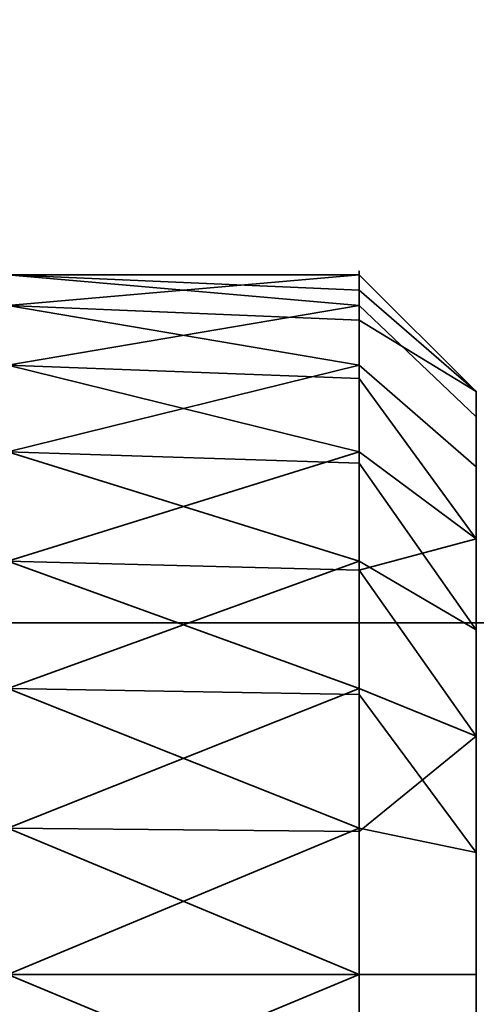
# Model space of a CAD drawing. Header units: millimetres. Extents: x -603 to 3703, y -115 to 193.
# Tile 635 of 656: x 3537.55 to 3539.5, y -19.63 to -15.43. Entities that reach past the tile are written whole.
import ezdxf

# ---------------------------------------------------------------- set-up
doc = ezdxf.new("R2010")
doc.units = ezdxf.units.MM
doc.layers.add('151', color=7, linetype='Continuous', true_color=0xffffff)

# ---------------------------------------------------------------- blocks, each defined once
blk = doc.blocks.new('UG_SURFACE_003')
at = {"layer": '151', "color": 252, "linetype": 'Continuous', "lineweight": 35}
for points in [[(3703.0001, -18, 2212.25), (3703.0001, 174.4, 2212.25), (2296.9999, 174.4, 2212.25), (2296.9999, -18, 2212.25)], [(2447, -18, 2062.2499), (2447, 174.4, 2062.2499), (3553, 174.4, 2062.2499), (3553, -18, 2062.2499)], [(3703.0001, -18, 2212.25), (2296.9999, -18, 2212.25), (2447, -18, 2062.2499), (3553, -18, 2062.2499)]]:
    blk.add_3dface(points, dxfattribs=at)
blk = doc.blocks.new('UG_SURFACE_167')
at = {"layer": '151', "color": 252, "linetype": 'Continuous', "lineweight": 35}
for points in [[(2431.9999, -18, 2075.2499), (3568.0001, -18, 2075.2499), (3566.4999, -18, 2073.75), (2433.5001, -18, 2073.75)], [(2431.9999, -18, 2075.2499), (2431.9999, -29.92, 2075.2499), (3568.0001, -29.92, 2075.2499), (3568.0001, -18, 2075.2499)], [(2433.5001, -18, 2073.75), (3566.4999, -18, 2073.75), (3566.4999, -29.92, 2073.75), (2433.5001, -29.92, 2073.75)]]:
    blk.add_3dface(points, dxfattribs=at)
blk = doc.blocks.new('UG_SURFACE_170')
at = {"layer": '151', "color": 252, "linetype": 'Continuous', "lineweight": 35}
for points in [[(3537.4999, -16.5164, 327.0636), (3539, -16.5816, 327.0567), (3539, -16.5164, 326.4364)], [(3539, -16.5164, 326.4364), (3537.4999, -16.6468, 325.8229), (3537.4999, -16.5164, 327.0636)], [(3539, -16.6468, 327.677), (3537.4999, -16.5164, 327.0636), (3537.4999, -16.9019, 328.25)], [(3539, -16.6468, 327.677), (3539, -16.5816, 327.0567), (3537.4999, -16.5164, 327.0636)], [(3539, -16.5164, 326.4364), (3539, -16.7092, 325.8432), (3537.4999, -16.6468, 325.8229)], [(3539.5, -17.0137, 326.4887), (3539, -16.5164, 326.4364), (3539, -16.5816, 327.0567)], [(3539, -16.7092, 325.8432), (3539, -16.5164, 326.4364), (3539.5, -17.0137, 326.4887)], [(3539, -16.5816, 327.0567), (3539, -16.6468, 327.677), (3539.5, -17.1224, 327.5225), (3539.5, -17.0137, 326.4887)], [(3537.4999, -17.2706, 324.7426), (3537.4999, -16.6468, 325.8229), (3539, -16.9019, 325.25)], [(3537.4999, -16.6468, 325.8229), (3539, -16.7092, 325.8432), (3539, -16.9019, 325.25)], [(3537.4999, -16.9019, 328.25), (3539, -16.9587, 328.2172), (3539, -16.6468, 327.677)], [(3539.5, -17.6421, 328.4228), (3539.5, -17.1224, 327.5225), (3539, -16.6468, 327.677), (3539, -16.9587, 328.2172)], [(3539.5, -17.0137, 326.4887), (3539.5, -17.3349, 325.5), (3539, -16.9019, 325.25), (3539, -16.7092, 325.8432)], [(3539, -17.2706, 328.7574), (3537.4999, -16.9019, 328.25), (3537.4999, -17.7366, 329.1771)], [(3539, -17.2706, 328.7574), (3539, -16.9587, 328.2172), (3537.4999, -16.9019, 328.25)], [(3539, -16.9019, 325.25), (3539, -17.3193, 324.7865), (3537.4999, -17.2706, 324.7426)], [(3539, -17.3193, 324.7865), (3539, -16.9019, 325.25), (3539.5, -17.3349, 325.5), (3539.5, -18.0305, 324.7274)], [(3539, -16.9587, 328.2172), (3539, -17.2706, 328.7574), (3539.5, -17.6421, 328.4228)], [(3539.5, -17.3349, 325.5), (3539.5, -17.0137, 326.4887), (3539.5, -17.1224, 327.5225), (3539.5, -19.5, 326.75)], [(3539.5, -17.1224, 327.5225), (3539.5, -17.6421, 328.4228), (3539.5, -18.4832, 329.0339), (3539.5, -19.5, 326.75)], [(3537.4999, -18.2798, 324.0094), (3537.4999, -17.2706, 324.7426), (3539, -17.7366, 324.3229)], [(3537.4999, -17.2706, 324.7426), (3539, -17.3193, 324.7865), (3539, -17.7366, 324.3229)], [(3537.4999, -17.7366, 329.1771), (3539, -17.7752, 329.124), (3539, -17.2706, 328.7574)], [(3539.5, -18.4832, 329.0339), (3539.5, -17.6421, 328.4228), (3539, -17.2706, 328.7574), (3539, -17.7752, 329.124)], [(3539.5, -18.0305, 324.7274), (3539, -17.7366, 324.3229), (3539, -17.3193, 324.7865)], [(3539.5, -19.5, 326.75), (3539.5, -18.9802, 324.3046), (3539.5, -18.0305, 324.7274), (3539.5, -17.3349, 325.5)], [(3537.4999, -17.7366, 329.1771), (3537.4999, -18.8763, 329.6844), (3539, -18.2798, 329.4906)], [(3539, -18.2798, 329.4906), (3539, -17.7752, 329.124), (3537.4999, -17.7366, 329.1771)], [(3539, -17.7366, 324.3229), (3539, -18.3065, 324.0693), (3537.4999, -18.2798, 324.0094)], [(3539, -18.3065, 324.0693), (3539, -17.7366, 324.3229), (3539.5, -18.0305, 324.7274), (3539.5, -18.9802, 324.3046)], [(3539, -17.7752, 329.124), (3539, -18.2798, 329.4906), (3539.5, -18.4832, 329.0339)], [(3537.4999, -18.2798, 324.0094), (3539, -18.3065, 324.0693), (3539, -18.8763, 323.8156)], [(3539, -18.8763, 323.8156), (3537.4999, -19.5, 323.75), (3537.4999, -18.2798, 324.0094)], [(3537.4999, -18.8763, 329.6844), (3539, -18.8899, 329.6203), (3539, -18.2798, 329.4906)], [(3539.5, -18.4832, 329.0339), (3539, -18.2798, 329.4906), (3539, -18.8899, 329.6203)], [(3539.5, -18.9802, 324.3046), (3539, -18.8763, 323.8156), (3539, -18.3065, 324.0693)], [(3539, -18.8899, 329.6203), (3539, -19.5, 329.75), (3539.5, -19.5, 329.25), (3539.5, -18.4832, 329.0339)], [(3539.5, -18.4832, 329.0339), (3539.5, -19.5, 329.25), (3539.5, -20.5168, 329.0339), (3539.5, -19.5, 326.75)], [(3537.4999, -18.8763, 329.6844), (3537.4999, -20.1237, 329.6844), (3539, -19.5, 329.75)], [(3539, -19.5, 329.75), (3539, -18.8899, 329.6203), (3537.4999, -18.8763, 329.6844)], [(3539, -18.8763, 323.8156), (3539, -19.5, 323.75), (3537.4999, -19.5, 323.75)], [(3539, -19.5, 323.75), (3539, -18.8763, 323.8156), (3539.5, -18.9802, 324.3046), (3539.5, -19.5, 324.25)], [(3539.5, -20.0198, 324.3046), (3539.5, -19.5, 324.25), (3539.5, -18.9802, 324.3046), (3539.5, -19.5, 326.75)], [(3537.4999, -20.1237, 329.6844), (3539, -20.1101, 329.6203), (3539, -19.5, 329.75)], [(3537.4999, -20.7202, 324.0094), (3537.4999, -19.5, 323.75), (3539, -20.1237, 323.8156)], [(3537.4999, -19.5, 323.75), (3539, -19.5, 323.75), (3539, -20.1237, 323.8156)], [(3539.5, -20.5168, 329.0339), (3539.5, -19.5, 329.25), (3539, -19.5, 329.75), (3539, -20.1101, 329.6203)], [(3539.5, -19.5, 324.25), (3539.5, -20.0198, 324.3046), (3539, -20.1237, 323.8156), (3539, -19.5, 323.75)], [(3539.5, -20.5168, 329.0339), (3539.5, -21.3579, 328.4228), (3539.5, -21.8776, 327.5225), (3539.5, -19.5, 326.75)], [(3539.5, -21.8776, 327.5225), (3539.5, -21.9863, 326.4887), (3539.5, -21.6651, 325.5), (3539.5, -19.5, 326.75)], [(3539.5, -21.6651, 325.5), (3539.5, -20.9695, 324.7274), (3539.5, -20.0198, 324.3046), (3539.5, -19.5, 326.75)]]:
    blk.add_3dface(points, dxfattribs=at)
blk = doc.blocks.new('UG_SURFACE_176')
at = {"layer": '151', "color": 252, "linetype": 'Continuous', "lineweight": 35}
for points in [[(3537.4999, -16.5164, 1512.0636), (3539, -16.5816, 1512.0567), (3539, -16.5164, 1511.4365)], [(3539, -16.5164, 1511.4365), (3537.4999, -16.6468, 1510.8229), (3537.4999, -16.5164, 1512.0636)], [(3537.4999, -16.5164, 1512.0636), (3537.4999, -16.9019, 1513.25), (3539, -16.6468, 1512.6771)], [(3539, -16.6468, 1512.6771), (3539, -16.5816, 1512.0567), (3537.4999, -16.5164, 1512.0636)], [(3539, -16.5164, 1511.4365), (3539, -16.7092, 1510.8432), (3537.4999, -16.6468, 1510.8229)], [(3539.5, -17.0137, 1511.4887), (3539, -16.5164, 1511.4365), (3539, -16.5816, 1512.0567)], [(3539, -16.7092, 1510.8432), (3539, -16.5164, 1511.4365), (3539.5, -17.0137, 1511.4887)], [(3539, -16.5816, 1512.0567), (3539, -16.6468, 1512.6771), (3539.5, -17.1224, 1512.5226), (3539.5, -17.0137, 1511.4887)], [(3537.4999, -17.2706, 1509.7426), (3537.4999, -16.6468, 1510.8229), (3539, -16.9019, 1510.25)], [(3537.4999, -16.6468, 1510.8229), (3539, -16.7092, 1510.8432), (3539, -16.9019, 1510.25)], [(3537.4999, -16.9019, 1513.25), (3539, -16.9587, 1513.2172), (3539, -16.6468, 1512.6771)], [(3539.5, -17.6421, 1513.4228), (3539.5, -17.1224, 1512.5226), (3539, -16.6468, 1512.6771), (3539, -16.9587, 1513.2172)], [(3539.5, -17.0137, 1511.4887), (3539.5, -17.3349, 1510.5), (3539, -16.9019, 1510.25), (3539, -16.7092, 1510.8432)], [(3537.4999, -16.9019, 1513.25), (3537.4999, -17.7366, 1514.1771), (3539, -17.2706, 1513.7573)], [(3539, -17.2706, 1513.7573), (3539, -16.9587, 1513.2172), (3537.4999, -16.9019, 1513.25)], [(3539, -16.9019, 1510.25), (3539, -17.3193, 1509.7865), (3537.4999, -17.2706, 1509.7426)], [(3539, -17.3193, 1509.7865), (3539, -16.9019, 1510.25), (3539.5, -17.3349, 1510.5), (3539.5, -18.0305, 1509.7275)], [(3539, -16.9587, 1513.2172), (3539, -17.2706, 1513.7573), (3539.5, -17.6421, 1513.4228)], [(3539.5, -17.3349, 1510.5), (3539.5, -17.0137, 1511.4887), (3539.5, -17.1224, 1512.5226), (3539.5, -19.5, 1511.75)], [(3539.5, -17.1224, 1512.5226), (3539.5, -17.6421, 1513.4228), (3539.5, -18.4832, 1514.0339), (3539.5, -19.5, 1511.75)], [(3537.4999, -18.2798, 1509.0094), (3537.4999, -17.2706, 1509.7426), (3539, -17.7366, 1509.323)], [(3537.4999, -17.2706, 1509.7426), (3539, -17.3193, 1509.7865), (3539, -17.7366, 1509.323)], [(3537.4999, -17.7366, 1514.1771), (3539, -17.7752, 1514.124), (3539, -17.2706, 1513.7573)], [(3539.5, -17.6421, 1513.4228), (3539, -17.2706, 1513.7573), (3539, -17.7752, 1514.124)], [(3539.5, -18.0305, 1509.7275), (3539, -17.7366, 1509.323), (3539, -17.3193, 1509.7865)], [(3539.5, -19.5, 1511.75), (3539.5, -18.9802, 1509.3046), (3539.5, -18.0305, 1509.7275), (3539.5, -17.3349, 1510.5)], [(3539, -17.7752, 1514.124), (3539, -18.2798, 1514.4906), (3539.5, -18.4832, 1514.0339), (3539.5, -17.6421, 1513.4228)], [(3539, -18.2798, 1514.4906), (3537.4999, -17.7366, 1514.1771), (3537.4999, -18.8763, 1514.6844)], [(3539, -18.2798, 1514.4906), (3539, -17.7752, 1514.124), (3537.4999, -17.7366, 1514.1771)], [(3539, -17.7366, 1509.323), (3539, -18.3065, 1509.0692), (3537.4999, -18.2798, 1509.0094)], [(3539, -18.3065, 1509.0692), (3539, -17.7366, 1509.323), (3539.5, -18.0305, 1509.7275), (3539.5, -18.9802, 1509.3046)], [(3537.4999, -19.5, 1508.75), (3537.4999, -18.2798, 1509.0094), (3539, -18.8763, 1508.8155)], [(3537.4999, -18.2798, 1509.0094), (3539, -18.3065, 1509.0692), (3539, -18.8763, 1508.8155)], [(3537.4999, -18.8763, 1514.6844), (3539, -18.8899, 1514.6203), (3539, -18.2798, 1514.4906)], [(3539.5, -18.4832, 1514.0339), (3539, -18.2798, 1514.4906), (3539, -18.8899, 1514.6203)], [(3539.5, -18.9802, 1509.3046), (3539, -18.8763, 1508.8155), (3539, -18.3065, 1509.0692)], [(3539, -18.8899, 1514.6203), (3539, -19.5, 1514.75), (3539.5, -19.5, 1514.25), (3539.5, -18.4832, 1514.0339)], [(3539.5, -18.4832, 1514.0339), (3539.5, -19.5, 1514.25), (3539.5, -20.5168, 1514.0339), (3539.5, -19.5, 1511.75)], [(3537.4999, -18.8763, 1514.6844), (3537.4999, -20.1237, 1514.6844), (3539, -19.5, 1514.75)], [(3539, -19.5, 1514.75), (3539, -18.8899, 1514.6203), (3537.4999, -18.8763, 1514.6844)], [(3539, -18.8763, 1508.8155), (3539, -19.5, 1508.75), (3537.4999, -19.5, 1508.75)], [(3539, -19.5, 1508.75), (3539, -18.8763, 1508.8155), (3539.5, -18.9802, 1509.3046), (3539.5, -19.5, 1509.25)], [(3539.5, -20.0198, 1509.3046), (3539.5, -19.5, 1509.25), (3539.5, -18.9802, 1509.3046), (3539.5, -19.5, 1511.75)], [(3537.4999, -20.1237, 1514.6844), (3539, -20.1101, 1514.6203), (3539, -19.5, 1514.75)], [(3537.4999, -19.5, 1508.75), (3539, -19.5, 1508.75), (3539, -20.1237, 1508.8155)], [(3539, -20.1237, 1508.8155), (3537.4999, -20.7202, 1509.0094), (3537.4999, -19.5, 1508.75)], [(3539.5, -20.5168, 1514.0339), (3539.5, -19.5, 1514.25), (3539, -19.5, 1514.75), (3539, -20.1101, 1514.6203)], [(3539.5, -19.5, 1509.25), (3539.5, -20.0198, 1509.3046), (3539, -20.1237, 1508.8155), (3539, -19.5, 1508.75)], [(3539.5, -20.5168, 1514.0339), (3539.5, -21.3579, 1513.4228), (3539.5, -21.8776, 1512.5226), (3539.5, -19.5, 1511.75)], [(3539.5, -21.8776, 1512.5226), (3539.5, -21.9863, 1511.4887), (3539.5, -21.6651, 1510.5), (3539.5, -19.5, 1511.75)], [(3539.5, -21.6651, 1510.5), (3539.5, -20.9695, 1509.7275), (3539.5, -20.0198, 1509.3046), (3539.5, -19.5, 1511.75)]]:
    blk.add_3dface(points, dxfattribs=at)
blk = doc.blocks.new('UG_SURFACE_179')
at = {"layer": '151', "color": 252, "linetype": 'Continuous', "lineweight": 35}
for points in [[(3537.4999, -16.5164, 1762.0636), (3539, -16.5816, 1762.0567), (3539, -16.5164, 1761.4365)], [(3539, -16.5164, 1761.4365), (3537.4999, -16.6468, 1760.8229), (3537.4999, -16.5164, 1762.0636)], [(3539, -16.6468, 1762.6771), (3537.4999, -16.5164, 1762.0636), (3537.4999, -16.9019, 1763.25)], [(3539, -16.6468, 1762.6771), (3539, -16.5816, 1762.0567), (3537.4999, -16.5164, 1762.0636)], [(3539, -16.5164, 1761.4365), (3539, -16.7092, 1760.8432), (3537.4999, -16.6468, 1760.8229)], [(3539.5, -17.0137, 1761.4887), (3539, -16.5164, 1761.4365), (3539, -16.5816, 1762.0567)], [(3539, -16.7092, 1760.8432), (3539, -16.5164, 1761.4365), (3539.5, -17.0137, 1761.4887)], [(3539, -16.5816, 1762.0567), (3539, -16.6468, 1762.6771), (3539.5, -17.1224, 1762.5226), (3539.5, -17.0137, 1761.4887)], [(3537.4999, -16.6468, 1760.8229), (3539, -16.7092, 1760.8432), (3539, -16.9019, 1760.25)], [(3539, -16.9019, 1760.25), (3537.4999, -17.2706, 1759.7426), (3537.4999, -16.6468, 1760.8229)], [(3537.4999, -16.9019, 1763.25), (3539, -16.9587, 1763.2172), (3539, -16.6468, 1762.6771)], [(3539.5, -17.6421, 1763.4228), (3539.5, -17.1224, 1762.5226), (3539, -16.6468, 1762.6771), (3539, -16.9587, 1763.2172)], [(3539.5, -17.0137, 1761.4887), (3539.5, -17.3349, 1760.5), (3539, -16.9019, 1760.25), (3539, -16.7092, 1760.8432)], [(3537.4999, -16.9019, 1763.25), (3537.4999, -17.7366, 1764.1771), (3539, -17.2706, 1763.7573)], [(3539, -17.2706, 1763.7573), (3539, -16.9587, 1763.2172), (3537.4999, -16.9019, 1763.25)], [(3539, -16.9019, 1760.25), (3539, -17.3193, 1759.7865), (3537.4999, -17.2706, 1759.7426)], [(3539, -17.3193, 1759.7865), (3539, -16.9019, 1760.25), (3539.5, -17.3349, 1760.5), (3539.5, -18.0305, 1759.7275)], [(3539, -16.9587, 1763.2172), (3539, -17.2706, 1763.7573), (3539.5, -17.6421, 1763.4228)], [(3539.5, -17.3349, 1760.5), (3539.5, -17.0137, 1761.4887), (3539.5, -17.1224, 1762.5226), (3539.5, -19.5, 1761.75)], [(3539.5, -17.1224, 1762.5226), (3539.5, -17.6421, 1763.4228), (3539.5, -18.4832, 1764.0339), (3539.5, -19.5, 1761.75)], [(3537.4999, -17.2706, 1759.7426), (3539, -17.3193, 1759.7865), (3539, -17.7366, 1759.323)], [(3539, -17.7366, 1759.323), (3537.4999, -18.2798, 1759.0094), (3537.4999, -17.2706, 1759.7426)], [(3537.4999, -17.7366, 1764.1771), (3539, -17.7752, 1764.124), (3539, -17.2706, 1763.7573)], [(3539.5, -17.6421, 1763.4228), (3539, -17.2706, 1763.7573), (3539, -17.7752, 1764.124)], [(3539.5, -18.0305, 1759.7275), (3539, -17.7366, 1759.323), (3539, -17.3193, 1759.7865)], [(3539.5, -19.5, 1761.75), (3539.5, -18.9802, 1759.3046), (3539.5, -18.0305, 1759.7275), (3539.5, -17.3349, 1760.5)], [(3539, -17.7752, 1764.124), (3539, -18.2798, 1764.4906), (3539.5, -18.4832, 1764.0339), (3539.5, -17.6421, 1763.4228)], [(3537.4999, -17.7366, 1764.1771), (3537.4999, -18.8763, 1764.6844), (3539, -18.2798, 1764.4906)], [(3539, -18.2798, 1764.4906), (3539, -17.7752, 1764.124), (3537.4999, -17.7366, 1764.1771)], [(3539, -17.7366, 1759.323), (3539, -18.3065, 1759.0692), (3537.4999, -18.2798, 1759.0094)], [(3539, -18.3065, 1759.0692), (3539, -17.7366, 1759.323), (3539.5, -18.0305, 1759.7275), (3539.5, -18.9802, 1759.3046)], [(3537.4999, -19.5, 1758.75), (3537.4999, -18.2798, 1759.0094), (3539, -18.8763, 1758.8155)], [(3537.4999, -18.2798, 1759.0094), (3539, -18.3065, 1759.0692), (3539, -18.8763, 1758.8155)], [(3537.4999, -18.8763, 1764.6844), (3539, -18.8899, 1764.6203), (3539, -18.2798, 1764.4906)], [(3539.5, -18.4832, 1764.0339), (3539, -18.2798, 1764.4906), (3539, -18.8899, 1764.6203)], [(3539.5, -18.9802, 1759.3046), (3539, -18.8763, 1758.8155), (3539, -18.3065, 1759.0692)], [(3539, -18.8899, 1764.6203), (3539, -19.5, 1764.75), (3539.5, -19.5, 1764.25), (3539.5, -18.4832, 1764.0339)], [(3539.5, -18.4832, 1764.0339), (3539.5, -19.5, 1764.25), (3539.5, -20.5168, 1764.0339), (3539.5, -19.5, 1761.75)], [(3537.4999, -18.8763, 1764.6844), (3537.4999, -20.1237, 1764.6844), (3539, -19.5, 1764.75)], [(3539, -19.5, 1764.75), (3539, -18.8899, 1764.6203), (3537.4999, -18.8763, 1764.6844)], [(3539, -18.8763, 1758.8155), (3539, -19.5, 1758.75), (3537.4999, -19.5, 1758.75)], [(3539, -19.5, 1758.75), (3539, -18.8763, 1758.8155), (3539.5, -18.9802, 1759.3046), (3539.5, -19.5, 1759.25)], [(3539.5, -20.0198, 1759.3046), (3539.5, -19.5, 1759.25), (3539.5, -18.9802, 1759.3046), (3539.5, -19.5, 1761.75)], [(3537.4999, -20.1237, 1764.6844), (3539, -20.1101, 1764.6203), (3539, -19.5, 1764.75)], [(3537.4999, -19.5, 1758.75), (3539, -19.5, 1758.75), (3539, -20.1237, 1758.8155)], [(3539, -20.1237, 1758.8155), (3537.4999, -20.7202, 1759.0094), (3537.4999, -19.5, 1758.75)], [(3539.5, -20.5168, 1764.0339), (3539.5, -19.5, 1764.25), (3539, -19.5, 1764.75), (3539, -20.1101, 1764.6203)], [(3539.5, -19.5, 1759.25), (3539.5, -20.0198, 1759.3046), (3539, -20.1237, 1758.8155), (3539, -19.5, 1758.75)], [(3539.5, -20.5168, 1764.0339), (3539.5, -21.3579, 1763.4228), (3539.5, -21.8776, 1762.5226), (3539.5, -19.5, 1761.75)], [(3539.5, -21.8776, 1762.5226), (3539.5, -21.9863, 1761.4887), (3539.5, -21.6651, 1760.5), (3539.5, -19.5, 1761.75)], [(3539.5, -21.6651, 1760.5), (3539.5, -20.9695, 1759.7275), (3539.5, -20.0198, 1759.3046), (3539.5, -19.5, 1761.75)]]:
    blk.add_3dface(points, dxfattribs=at)

msp = doc.modelspace()

# ---------------------------------------------------------------- linework, layer by layer
at = {"layer": '151', "color": 252, "linetype": 'Continuous', "lineweight": 35, "true_color": 0x939598}
for p, q in [((2297, -18, 2212.25), (3703, -18, 2212.25)), ((3568, -18, 2075.25), (2432, -18, 2075.25)), ((3566.5, -18, 2073.75), (2433.5, -18, 2073.75)), ((3553, -18, 2062.25), (2447, -18, 2062.25))]:
    msp.add_line(p, q, dxfattribs=at)
at = {"layer": '151', "color": 252, "linetype": 'Continuous', "lineweight": 35, "true_color": 0x939598, "extrusion": (-1, 0, 0)}
for centre in [(19.5, 326.75, -3539), (19.5, 1511.75, -3539), (19.5, 1761.75, -3539)]:
    msp.add_circle(centre, 3, dxfattribs=at)

# ---------------------------------------------------------------- block references
at = {"layer": '151', "color": 252, "linetype": 'Continuous', "lineweight": 35, "true_color": 0x939598}
for name in ['UG_SURFACE_003', 'UG_SURFACE_167', 'UG_SURFACE_170', 'UG_SURFACE_176', 'UG_SURFACE_179']:
    msp.add_blockref(name, (0, 0), dxfattribs=at)

doc.saveas('drawing.dxf')
